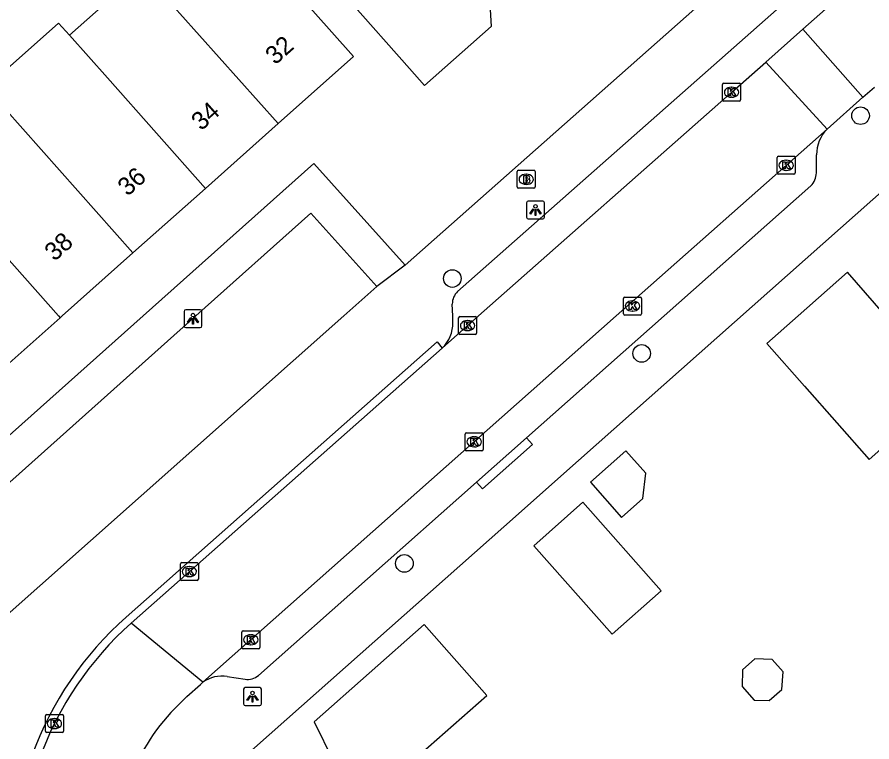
# Model space of a CAD drawing. Extents: x 157321 to 158827, y 386650 to 388532.
# Drawn here: x 157520.92 to 157568.44, y 387726.32 to 387766.61 of the extents above; entities that cross this region are included whole.
import ezdxf

# ---------------------------------------------------------------- set-up
doc = ezdxf.new("R2010")
doc.units = 0
for name, color, linetype in [('IMGEO_Boom', 7, 'Continuous'), ('IMGEO_Brandkraan', 7, 'Continuous'), ('IMGEO_Kolk', 7, 'Continuous'), ('IMGEO_Lichtpunt', 7, 'Continuous'), ('IMGEO_Muur', 7, 'Continuous'), ('IMGEO_Pand', 7, 'Continuous'), ('IMGEO_Pand_nummerreeks', 7, 'Continuous'), ('IMGEO_Rijbaan_lokaal_open', 7, 'Continuous'), ('IMGEO_Voetpad_open', 7, 'Continuous')]:
    doc.layers.add(name, color=color, linetype=linetype)

msp = doc.modelspace()

# ---------------------------------------------------------------- linework, layer by layer
at = {"layer": 'IMGEO_Boom'}
for centre in [(157567.808, 387761.126), (157545.116, 387752.074), (157555.641, 387747.911), (157542.45, 387736.237)]:
    msp.add_circle(centre, 0.489, dxfattribs=at)
at = {"layer": 'IMGEO_Brandkraan'}
for p, q in [((157548.722, 387757.165), (157548.722, 387758.017)), ((157548.797, 387758.091), (157549.649, 387758.091)), ((157549.21, 387757.871), (157549.235, 387757.871)), ((157549.723, 387758.017), (157549.723, 387757.165)), ((157549.233, 387757.311), (157549.208, 387757.311)), ((157549.649, 387757.091), (157548.797, 387757.091))]:
    msp.add_line(p, q, dxfattribs=at)
for points in [[(157548.722, 387757.165), (157548.722, 387758.017)], [(157548.797, 387758.091), (157549.649, 387758.091)], [(157549.07, 387757.791), (157549.07, 387757.391), (157549.283, 387757.391)], [(157549.301, 387757.791), (157549.07, 387757.791)], [(157549.249, 387757.71), (157549.195, 387757.71), (157549.195, 387757.634)], [(157549.723, 387758.017), (157549.723, 387757.165)], [(157549.195, 387757.634), (157549.248, 387757.634)], [(157549.257, 387757.558), (157549.195, 387757.558), (157549.195, 387757.477)], [(157549.195, 387757.477), (157549.257, 387757.477)], [(157549.649, 387757.091), (157548.797, 387757.091)]]:
    msp.add_lwpolyline(points, dxfattribs=at)
for centre, radius, start, end in [((157548.799, 387758.015), 0.0765, 91.552, 178.448), ((157548.799, 387758.015), 0.0765, 91.552, 178.448), ((157549.25, 387757.672), 0.0379, 267.8285, 90.9355), ((157549.305, 387757.646), 0.145, 59.4692, 91.5367), ((157549.33, 387757.693), 0.0922, 285.5137, 58.1501), ((157549.647, 387758.015), 0.0765, 1.552, 88.448), ((157549.647, 387758.015), 0.0765, 1.552, 88.448), ((157549.258, 387757.517), 0.0404, 269.8759, 90.5077), ((157549.289, 387757.642), 0.251, 268.6676, 293.5347), ((157549.335, 387757.501), 0.105, 301.3115, 78.989), ((157548.799, 387757.167), 0.0765, 181.552, 268.448), ((157548.799, 387757.167), 0.0765, 181.552, 268.448), ((157549.647, 387757.167), 0.0765, 271.552, 358.448), ((157549.647, 387757.167), 0.0765, 271.552, 358.448)]:
    msp.add_arc(centre, radius, start, end, dxfattribs=at)
for centre, major_axis, ratio, start_param, end_param in [((157549.209, 387757.591), (-0.387, 0.002), 0.722429, 4.712389, 7.853982), ((157549.234, 387757.591), (-0.39, 0.002), 0.717154, 1.570796, 4.712389)]:
    msp.add_ellipse(centre, major_axis=major_axis, ratio=ratio, start_param=start_param, end_param=end_param, dxfattribs=at)
at = {"layer": 'IMGEO_Kolk'}
for p, q in [((157560.211, 387762.932), (157561.063, 387762.932)), ((157560.136, 387762.006), (157560.136, 387762.858)), ((157560.624, 387762.712), (157560.649, 387762.712)), ((157561.137, 387762.858), (157561.137, 387762.006)), ((157560.647, 387762.152), (157560.622, 387762.152)), ((157561.063, 387761.932), (157560.211, 387761.932)), ((157563.17, 387757.943), (157563.17, 387758.795)), ((157563.245, 387758.869), (157564.097, 387758.869)), ((157563.658, 387758.649), (157563.683, 387758.649)), ((157564.171, 387758.795), (157564.171, 387757.943)), ((157564.097, 387757.869), (157563.245, 387757.869)), ((157563.681, 387758.089), (157563.656, 387758.089)), ((157554.705, 387751.047), (157555.557, 387751.047)), ((157554.63, 387750.121), (157554.63, 387750.973)), ((157555.118, 387750.827), (157555.143, 387750.827)), ((157555.631, 387750.973), (157555.631, 387750.121)), ((157555.141, 387750.267), (157555.116, 387750.267)), ((157545.464, 387749.033), (157545.464, 387749.885)), ((157545.539, 387749.959), (157546.391, 387749.959)), ((157545.952, 387749.739), (157545.977, 387749.739)), ((157546.465, 387749.885), (157546.465, 387749.033)), ((157555.557, 387750.047), (157554.705, 387750.047)), ((157545.975, 387749.179), (157545.95, 387749.179)), ((157546.391, 387748.959), (157545.539, 387748.959)), ((157545.828, 387742.572), (157545.828, 387743.424)), ((157545.903, 387743.498), (157546.755, 387743.498)), ((157546.829, 387743.424), (157546.829, 387742.572)), ((157546.316, 387743.278), (157546.341, 387743.278)), ((157546.755, 387742.498), (157545.903, 387742.498)), ((157546.339, 387742.718), (157546.314, 387742.718)), ((157529.995, 387735.356), (157529.995, 387736.208)), ((157530.07, 387736.282), (157530.922, 387736.282)), ((157530.483, 387736.062), (157530.508, 387736.062)), ((157530.996, 387736.208), (157530.996, 387735.356)), ((157530.506, 387735.502), (157530.481, 387735.502)), ((157530.922, 387735.282), (157530.07, 387735.282)), ((157533.486, 387732.492), (157534.338, 387732.492)), ((157533.411, 387731.566), (157533.411, 387732.418)), ((157533.899, 387732.272), (157533.924, 387732.272)), ((157534.412, 387732.418), (157534.412, 387731.566)), ((157533.922, 387731.712), (157533.897, 387731.712)), ((157534.338, 387731.492), (157533.486, 387731.492)), ((157522.496, 387726.907), (157522.496, 387727.759)), ((157522.571, 387727.833), (157523.423, 387727.833)), ((157523.497, 387727.759), (157523.497, 387726.907)), ((157522.984, 387727.613), (157523.009, 387727.613)), ((157523.423, 387726.833), (157522.571, 387726.833)), ((157523.007, 387727.053), (157522.982, 387727.053))]:
    msp.add_line(p, q, dxfattribs=at)
for points in [[(157560.211, 387762.932), (157561.063, 387762.932)], [(157560.136, 387762.006), (157560.136, 387762.858)], [(157560.457, 387762.632), (157560.58, 387762.632), (157560.58, 387762.481), (157560.71, 387762.632), (157560.874, 387762.632), (157560.728, 387762.481), (157560.881, 387762.232), (157560.729, 387762.232), (157560.644, 387762.396), (157560.58, 387762.329), (157560.58, 387762.232), (157560.457, 387762.232), (157560.457, 387762.632)], [(157561.137, 387762.858), (157561.137, 387762.006)], [(157561.063, 387761.932), (157560.211, 387761.932)], [(157563.17, 387757.943), (157563.17, 387758.795)], [(157563.245, 387758.869), (157564.097, 387758.869)], [(157564.171, 387758.795), (157564.171, 387757.943)], [(157563.491, 387758.569), (157563.614, 387758.569), (157563.614, 387758.418), (157563.744, 387758.569), (157563.908, 387758.569), (157563.762, 387758.418), (157563.915, 387758.169), (157563.763, 387758.169), (157563.678, 387758.333), (157563.614, 387758.266), (157563.614, 387758.169), (157563.491, 387758.169), (157563.491, 387758.569)], [(157564.097, 387757.869), (157563.245, 387757.869)], [(157554.705, 387751.047), (157555.557, 387751.047)], [(157554.63, 387750.121), (157554.63, 387750.973)], [(157554.951, 387750.747), (157555.074, 387750.747), (157555.074, 387750.596), (157555.204, 387750.747), (157555.368, 387750.747), (157555.222, 387750.596), (157555.375, 387750.347), (157555.223, 387750.347), (157555.138, 387750.511), (157555.074, 387750.444), (157555.074, 387750.347), (157554.951, 387750.347), (157554.951, 387750.747)], [(157555.631, 387750.973), (157555.631, 387750.121)], [(157545.464, 387749.033), (157545.464, 387749.885)], [(157545.539, 387749.959), (157546.391, 387749.959)], [(157545.785, 387749.659), (157545.908, 387749.659), (157545.908, 387749.508), (157546.038, 387749.659), (157546.202, 387749.659), (157546.056, 387749.508), (157546.209, 387749.259), (157546.057, 387749.259), (157545.972, 387749.423), (157545.908, 387749.356), (157545.908, 387749.259), (157545.785, 387749.259), (157545.785, 387749.659)], [(157546.465, 387749.885), (157546.465, 387749.033)], [(157555.557, 387750.047), (157554.705, 387750.047)], [(157546.391, 387748.959), (157545.539, 387748.959)], [(157545.828, 387742.572), (157545.828, 387743.424)], [(157545.903, 387743.498), (157546.755, 387743.498)], [(157546.829, 387743.424), (157546.829, 387742.572)], [(157546.149, 387743.198), (157546.272, 387743.198), (157546.272, 387743.047), (157546.402, 387743.198), (157546.566, 387743.198), (157546.42, 387743.047), (157546.573, 387742.798), (157546.421, 387742.798), (157546.336, 387742.962), (157546.272, 387742.895), (157546.272, 387742.798), (157546.149, 387742.798), (157546.149, 387743.198)], [(157546.755, 387742.498), (157545.903, 387742.498)], [(157529.995, 387735.356), (157529.995, 387736.208)], [(157530.07, 387736.282), (157530.922, 387736.282)], [(157530.316, 387735.982), (157530.439, 387735.982), (157530.439, 387735.831), (157530.569, 387735.982), (157530.733, 387735.982), (157530.587, 387735.831), (157530.74, 387735.582), (157530.588, 387735.582), (157530.503, 387735.746), (157530.439, 387735.679), (157530.439, 387735.582), (157530.316, 387735.582), (157530.316, 387735.982)], [(157530.996, 387736.208), (157530.996, 387735.356)], [(157530.922, 387735.282), (157530.07, 387735.282)], [(157533.486, 387732.492), (157534.338, 387732.492)], [(157533.411, 387731.566), (157533.411, 387732.418)], [(157533.732, 387732.192), (157533.855, 387732.192), (157533.855, 387732.041), (157533.985, 387732.192), (157534.149, 387732.192), (157534.003, 387732.041), (157534.156, 387731.792), (157534.004, 387731.792), (157533.919, 387731.956), (157533.855, 387731.889), (157533.855, 387731.792), (157533.732, 387731.792), (157533.732, 387732.192)], [(157534.412, 387732.418), (157534.412, 387731.566)], [(157534.338, 387731.492), (157533.486, 387731.492)], [(157522.496, 387726.907), (157522.496, 387727.759)], [(157522.571, 387727.833), (157523.423, 387727.833)], [(157523.497, 387727.759), (157523.497, 387726.907)], [(157522.817, 387727.533), (157522.94, 387727.533), (157522.94, 387727.382), (157523.07, 387727.533), (157523.234, 387727.533), (157523.088, 387727.382), (157523.241, 387727.133), (157523.089, 387727.133), (157523.004, 387727.297), (157522.94, 387727.23), (157522.94, 387727.133), (157522.817, 387727.133), (157522.817, 387727.533)], [(157523.423, 387726.833), (157522.571, 387726.833)]]:
    msp.add_lwpolyline(points, dxfattribs=at)
for centre, start, end in [((157560.213, 387762.856), 91.552, 178.448), ((157560.213, 387762.856), 91.552, 178.448), ((157561.061, 387762.856), 1.552, 88.448), ((157561.061, 387762.856), 1.552, 88.448), ((157560.213, 387762.008), 181.552, 268.448), ((157560.213, 387762.008), 181.552, 268.448), ((157561.061, 387762.008), 271.552, 358.448), ((157561.061, 387762.008), 271.552, 358.448), ((157563.247, 387758.793), 91.552, 178.448), ((157563.247, 387758.793), 91.552, 178.448), ((157564.095, 387758.793), 1.552, 88.448), ((157564.095, 387758.793), 1.552, 88.448), ((157563.247, 387757.945), 181.552, 268.448), ((157563.247, 387757.945), 181.552, 268.448), ((157564.095, 387757.945), 271.552, 358.448), ((157564.095, 387757.945), 271.552, 358.448), ((157554.707, 387750.971), 91.552, 178.448), ((157554.707, 387750.971), 91.552, 178.448), ((157555.555, 387750.971), 1.552, 88.448), ((157555.555, 387750.971), 1.552, 88.448), ((157554.707, 387750.123), 181.552, 268.448), ((157554.707, 387750.123), 181.552, 268.448), ((157555.555, 387750.123), 271.552, 358.448), ((157555.555, 387750.123), 271.552, 358.448), ((157545.541, 387749.883), 91.552, 178.448), ((157545.541, 387749.883), 91.552, 178.448), ((157546.389, 387749.883), 1.552, 88.448), ((157546.389, 387749.883), 1.552, 88.448), ((157545.541, 387749.035), 181.552, 268.448), ((157545.541, 387749.035), 181.552, 268.448), ((157546.389, 387749.035), 271.552, 358.448), ((157546.389, 387749.035), 271.552, 358.448), ((157545.905, 387743.422), 91.552, 178.448), ((157545.905, 387743.422), 91.552, 178.448), ((157546.753, 387743.422), 1.552, 88.448), ((157546.753, 387743.422), 1.552, 88.448), ((157545.905, 387742.574), 181.552, 268.448), ((157545.905, 387742.574), 181.552, 268.448), ((157546.753, 387742.574), 271.552, 358.448), ((157546.753, 387742.574), 271.552, 358.448), ((157530.072, 387736.206), 91.552, 178.448), ((157530.072, 387736.206), 91.552, 178.448), ((157530.92, 387736.206), 1.552, 88.448), ((157530.92, 387736.206), 1.552, 88.448), ((157530.072, 387735.358), 181.552, 268.448), ((157530.072, 387735.358), 181.552, 268.448), ((157530.92, 387735.358), 271.552, 358.448), ((157530.92, 387735.358), 271.552, 358.448), ((157533.488, 387732.416), 91.552, 178.448), ((157533.488, 387732.416), 91.552, 178.448), ((157534.336, 387732.416), 1.552, 88.448), ((157534.336, 387732.416), 1.552, 88.448), ((157533.488, 387731.568), 181.552, 268.448), ((157533.488, 387731.568), 181.552, 268.448), ((157534.336, 387731.568), 271.552, 358.448), ((157534.336, 387731.568), 271.552, 358.448), ((157522.573, 387727.757), 91.552, 178.448), ((157522.573, 387727.757), 91.552, 178.448), ((157523.421, 387727.757), 1.552, 88.448), ((157523.421, 387727.757), 1.552, 88.448), ((157522.573, 387726.909), 181.552, 268.448), ((157522.573, 387726.909), 181.552, 268.448), ((157523.421, 387726.909), 271.552, 358.448), ((157523.421, 387726.909), 271.552, 358.448)]:
    msp.add_arc(centre, 0.0765, start, end, dxfattribs=at)
for centre, major_axis, ratio, start_param, end_param in [((157560.623, 387762.432), (-0.387, 0.002), 0.722429, 4.712389, 7.853982), ((157560.648, 387762.432), (-0.39, 0.002), 0.717154, 1.570796, 4.712389), ((157563.657, 387758.369), (-0.387, 0.002), 0.722429, 4.712389, 7.853982), ((157563.682, 387758.369), (-0.39, 0.002), 0.717154, 1.570796, 4.712389), ((157555.117, 387750.547), (-0.387, 0.002), 0.722429, 4.712389, 7.853982), ((157555.142, 387750.547), (-0.39, 0.002), 0.717154, 1.570796, 4.712389), ((157545.951, 387749.459), (-0.387, 0.002), 0.722429, 4.712389, 7.853982), ((157545.976, 387749.459), (-0.39, 0.002), 0.717154, 1.570796, 4.712389), ((157546.315, 387742.998), (-0.387, 0.002), 0.722429, 4.712389, 7.853982), ((157546.34, 387742.998), (-0.39, 0.002), 0.717154, 1.570796, 4.712389), ((157530.482, 387735.782), (-0.387, 0.002), 0.722429, 4.712389, 7.853982), ((157530.507, 387735.782), (-0.39, 0.002), 0.717154, 1.570796, 4.712389), ((157533.898, 387731.992), (-0.387, 0.002), 0.722429, 4.712389, 7.853982), ((157533.923, 387731.992), (-0.39, 0.002), 0.717154, 1.570796, 4.712389), ((157522.983, 387727.333), (-0.387, 0.002), 0.722429, 4.712389, 7.853982), ((157523.008, 387727.333), (-0.39, 0.002), 0.717154, 1.570796, 4.712389)]:
    msp.add_ellipse(centre, major_axis=major_axis, ratio=ratio, start_param=start_param, end_param=end_param, dxfattribs=at)
at = {"layer": 'IMGEO_Lichtpunt'}
for p, q in [((157549.241, 387756.288), (157549.241, 387755.481)), ((157549.241, 387756.288), (157549.241, 387755.481)), ((157550.143, 387756.383), (157549.335, 387756.383)), ((157550.143, 387756.383), (157549.335, 387756.383)), ((157550.237, 387755.481), (157550.237, 387756.288)), ((157550.237, 387755.481), (157550.237, 387756.288)), ((157549.335, 387755.387), (157550.143, 387755.387)), ((157549.335, 387755.387), (157550.143, 387755.387)), ((157530.202, 387750.245), (157530.202, 387749.438)), ((157530.202, 387750.245), (157530.202, 387749.438)), ((157531.104, 387750.34), (157530.296, 387750.34)), ((157531.104, 387750.34), (157530.296, 387750.34)), ((157531.198, 387749.438), (157531.198, 387750.245)), ((157531.198, 387749.438), (157531.198, 387750.245)), ((157530.296, 387749.344), (157531.104, 387749.344)), ((157530.296, 387749.344), (157531.104, 387749.344)), ((157533.51, 387729.239), (157533.51, 387728.432)), ((157533.51, 387729.239), (157533.51, 387728.432)), ((157534.412, 387729.334), (157533.604, 387729.334)), ((157534.412, 387729.334), (157533.604, 387729.334)), ((157534.506, 387728.432), (157534.506, 387729.239)), ((157534.506, 387728.432), (157534.506, 387729.239)), ((157533.604, 387728.338), (157534.412, 387728.338)), ((157533.604, 387728.338), (157534.412, 387728.338))]:
    msp.add_line(p, q, dxfattribs=at)
for points in [[(157549.615, 387755.952), (157549.654, 387755.924), (157549.466, 387755.662), (157549.428, 387755.689), (157549.615, 387755.952)], [(157549.717, 387755.904), (157549.764, 387755.904), (157549.764, 387755.582), (157549.717, 387755.582), (157549.717, 387755.904)], [(157549.827, 387755.924), (157549.865, 387755.951), (157550.052, 387755.689), (157550.013, 387755.661), (157549.827, 387755.924)], [(157530.576, 387749.909), (157530.615, 387749.881), (157530.427, 387749.619), (157530.389, 387749.646), (157530.576, 387749.909)], [(157530.678, 387749.861), (157530.725, 387749.861), (157530.725, 387749.539), (157530.678, 387749.539), (157530.678, 387749.861)], [(157530.788, 387749.881), (157530.826, 387749.908), (157531.013, 387749.646), (157530.974, 387749.618), (157530.788, 387749.881)], [(157533.884, 387728.903), (157533.923, 387728.875), (157533.735, 387728.613), (157533.697, 387728.64), (157533.884, 387728.903)], [(157533.986, 387728.855), (157534.033, 387728.855), (157534.033, 387728.533), (157533.986, 387728.533), (157533.986, 387728.855)], [(157534.096, 387728.875), (157534.134, 387728.902), (157534.321, 387728.64), (157534.282, 387728.612), (157534.096, 387728.875)]]:
    msp.add_lwpolyline(points, dxfattribs=at)
for centre in [(157549.74, 387756.086), (157530.701, 387750.043), (157534.009, 387729.037)]:
    msp.add_circle(centre, 0.0994, dxfattribs=at)
for centre, start, end in [((157549.335, 387756.288), 90, 180), ((157549.335, 387756.288), 90, 180), ((157550.143, 387756.288), 0, 90), ((157550.143, 387756.288), 0, 90), ((157549.335, 387755.481), 180, 270), ((157549.335, 387755.481), 180, 270), ((157550.143, 387755.481), 270, 0), ((157550.143, 387755.481), 270, 360), ((157530.296, 387750.245), 90, 180), ((157530.296, 387750.245), 90, 180), ((157531.104, 387750.245), 0, 90), ((157531.104, 387750.245), 0, 90), ((157530.296, 387749.438), 180, 270), ((157530.296, 387749.438), 180, 270), ((157531.104, 387749.438), 270, 0), ((157531.104, 387749.438), 270, 360), ((157533.604, 387729.239), 90, 180), ((157533.604, 387729.239), 90, 180), ((157534.412, 387729.239), 0, 90), ((157534.412, 387729.239), 0, 90), ((157533.604, 387728.432), 180, 270), ((157533.604, 387728.432), 180, 270), ((157534.412, 387728.432), 270, 0), ((157534.412, 387728.432), 270, 360)]:
    msp.add_arc(centre, 0.0946, start, end, dxfattribs=at)
at = {"layer": 'IMGEO_Muur'}
for points in [[(157551.146, 387741.084), (157572.416, 387759.957)], [(157536.727, 387728.304), (157548.792, 387738.997)]]:
    msp.add_lwpolyline(points, dxfattribs=at)
at = {"layer": 'IMGEO_Pand'}
for points in [[(157546.882, 387767.406), (157547.215, 387767.03), (157547.277, 387766.084), (157543.567, 387762.807), (157542.728, 387763.743), (157539.419, 387767.492), (157537.304, 387769.887), (157534.627, 387772.919), (157538.801, 387776.604)], [(157535.442, 387760.694), (157539.627, 387764.418), (157536.304, 387768.154), (157534.17, 387770.552), (157530.946, 387774.176), (157528.855, 387772.315), (157526.745, 387770.437), (157527.855, 387769.189)], [(157527.855, 387769.189), (157523.826, 387765.604)], [(157535.442, 387760.694), (157529.969, 387766.813), (157528.141, 387768.868), (157527.855, 387769.189)], [(157523.826, 387765.604), (157523.225, 387766.279), (157519.176, 387762.687)], [(157523.826, 387765.604), (157525.94, 387763.228), (157531.389, 387757.088)], [(157519.176, 387762.687), (157527.352, 387753.495)], [(157531.389, 387757.088), (157535.442, 387760.694)], [(157515.137, 387759.104), (157523.215, 387750), (157523.307, 387749.896)], [(157527.352, 387753.495), (157531.389, 387757.088)], [(157577.32, 387749.986), (157573.626, 387754.142), (157569.088, 387750.14), (157567.078, 387752.422), (157564.332, 387750), (157562.592, 387748.466), (157564.689, 387746.087), (157568.278, 387742.019), (157570.559, 387744.029)], [(157527.352, 387753.495), (157523.424, 387750), (157523.307, 387749.896)], [(157523.307, 387749.896), (157519.292, 387746.323)], [(157554.526, 387738.799), (157555.71, 387739.848), (157555.863, 387741.251), (157554.765, 387742.49), (157552.799, 387740.748), (157554.526, 387738.799)], [(157554.002, 387732.301), (157556.72, 387734.721), (157552.361, 387739.641), (157549.644, 387737.22), (157554.002, 387732.301)], [(157543.926, 387721.761), (157542.402, 387724.809), (157547.031, 387728.898), (157543.554, 387732.833), (157537.443, 387727.432), (157538.493, 387725.281), (157533.364, 387722.716), (157535.845, 387717.747)], [(157561.245, 387730.316), (157561.22, 387729.387), (157561.891, 387728.636), (157562.734, 387728.608), (157563.44, 387729.237), (157563.509, 387730.212), (157562.899, 387730.895), (157561.93, 387730.927), (157561.245, 387730.316)]]:
    msp.add_lwpolyline(points, dxfattribs=at)
at = {"layer": 'IMGEO_Rijbaan_lokaal_open'}
for points in [[(157591.416, 387789.674), (157575.15, 387775.257), (157564.601, 387765.934)], [(157562.533, 387764.107), (157564.601, 387765.934)], [(157564.601, 387765.934), (157567.941, 387762.148)], [(157544.555, 387748.211), (157546.578, 387750), (157560.665, 387762.456), (157562.533, 387764.107)], [(157565.943, 387760.385), (157562.533, 387764.107)], [(157567.941, 387762.148), (157568.58, 387762.711)], [(157565.943, 387760.385), (157567.941, 387762.148)], [(157565.943, 387760.385), (157554.227, 387750), (157531.246, 387729.631)], [(157527.261, 387732.925), (157544.555, 387748.211)], [(157531.246, 387729.631), (157527.261, 387732.925)], [(157530.364, 387728.832), (157531.112, 387729.512), (157531.246, 387729.631)]]:
    msp.add_lwpolyline(points, dxfattribs=at)
for centre, radius, start, end in [((157539.658, 387719.046), 18.609, 131.7715, 160.098), ((157538.069, 387720.093), 11.65, 131.3997, 156.1371)]:
    msp.add_arc(centre, radius, start, end, dxfattribs=at)
at = {"layer": 'IMGEO_Voetpad_open'}
for points in [[(157592.161, 387796.66), (157588.712, 387793.729), (157542.489, 387752.818)], [(157545.406, 387751.353), (157584.028, 387785.488), (157587.678, 387788.628), (157588.426, 387789.301)], [(157572.416, 387759.957), (157551.146, 387741.084), (157548.792, 387738.997), (157536.727, 387728.304), (157529.707, 387722.081)], [(157565.351, 387757.942), (157565.366, 387758.95)], [(157542.489, 387752.818), (157537.423, 387758.476), (157527.921, 387750), (157507.154, 387731.474), (157509.624, 387726.538)], [(157549.246, 387743.225), (157556.887, 387750), (157565.044, 387757.232)], [(157516.533, 387729.995), (157512.948, 387734.012), (157530.849, 387750), (157537.245, 387755.712), (157540.918, 387751.636)], [(157542.489, 387752.818), (157540.918, 387751.636)], [(157540.918, 387751.636), (157539.075, 387750), (157516.533, 387729.995)], [(157545.146, 387749.634), (157545.135, 387750), (157545.114, 387750.656)], [(157526.99, 387733.25), (157544.275, 387748.547), (157544.555, 387748.211)], [(157546.466, 387740.76), (157549.246, 387743.225)], [(157546.466, 387740.76), (157546.797, 387740.386), (157549.577, 387742.851), (157549.246, 387743.225)], [(157534.337, 387730.006), (157546.466, 387740.76)], [(157532.602, 387729.952), (157533.592, 387729.798)]]:
    msp.add_lwpolyline(points, dxfattribs=at)
for centre, radius, start, end in [((157567.405, 387758.964), 2.039, 135.8039, 180.3869), ((157564.337, 387757.959), 1.015, 314.2067, 359.0265), ((157546.056, 387750.671), 0.942, 133.6173, 180.9214), ((157543.209, 387749.604), 1.937, 314.0088, 0.8831), ((157539.311, 387719.216), 18.675, 131.2827, 160.1491), ((157532.31, 387728.163), 1.813, 80.7174, 125.919), ((157533.734, 387730.729), 0.941, 261.3449, 309.854)]:
    msp.add_arc(centre, radius, start, end, dxfattribs=at)

# ---------------------------------------------------------------- texts
at = {"layer": 'IMGEO_Pand_nummerreeks'}
for s, rotation, p in [('32', 41.6655, (157535.273, 387763.917)), ('34', 41.6655, (157531.157, 387760.254)), ('36', 41.6655, (157527.064, 387756.612)), ('38', 41.6643, (157523, 387752.996))]:
    msp.add_text(s, height=1, rotation=rotation, dxfattribs=at).set_placement(p)

doc.saveas('drawing.dxf')
